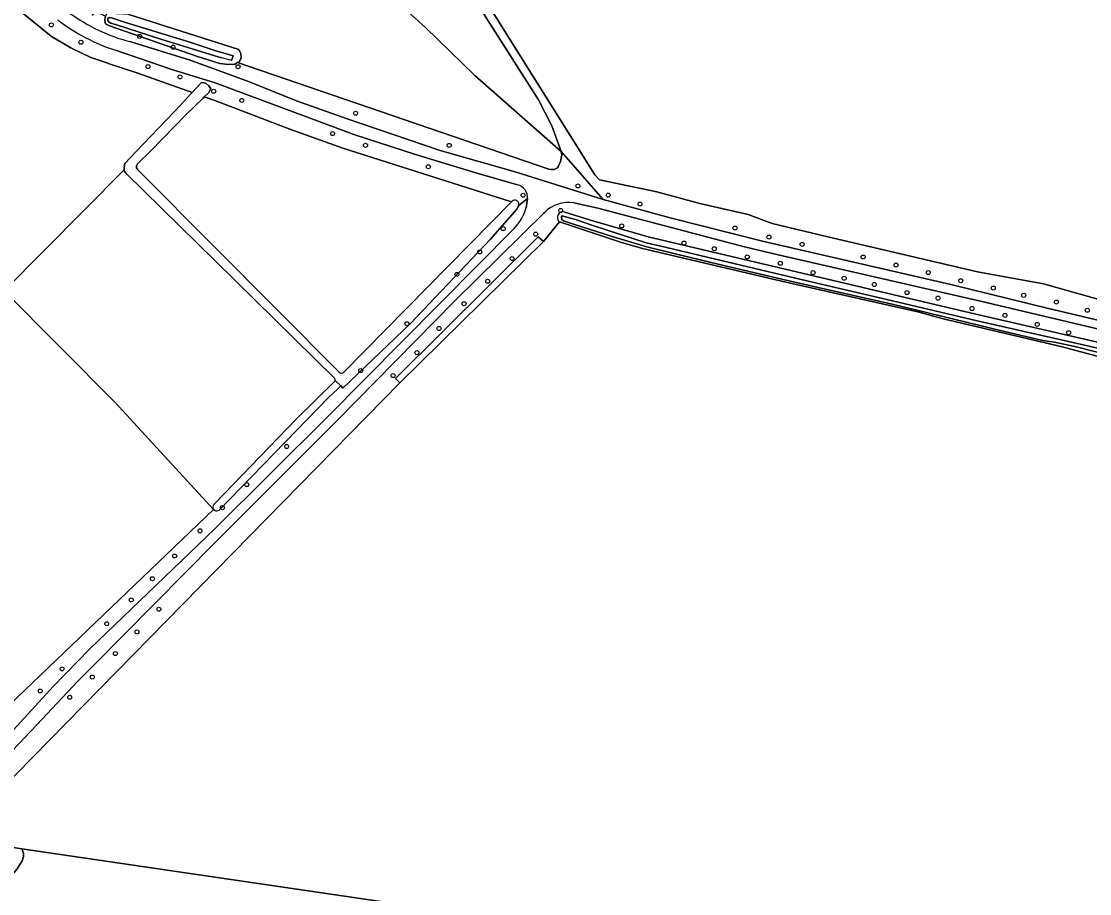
# Model space of a CAD drawing. Extents: x 156141 to 158132, y 385651 to 388333.
# Drawn here: x 156452.9 to 156713.1, y 385983.8 to 386196.1 of the extents above; entities that cross this region are included whole.
import ezdxf

# ---------------------------------------------------------------- set-up
doc = ezdxf.new("R2010")
doc.units = 0
for name, color, linetype in [('IMGEO_Boom', 7, 'Continuous'), ('IMGEO_Bouwland', 7, 'Continuous'), ('IMGEO_Grasland_overig', 7, 'Continuous'), ('IMGEO_Groenvoorziening', 7, 'Continuous'), ('IMGEO_Loofbos', 7, 'Continuous'), ('IMGEO_Oever', 7, 'Continuous'), ('IMGEO_Waterloop', 7, 'Continuous')]:
    doc.layers.add(name, color=color, linetype=linetype)

msp = doc.modelspace()

# ---------------------------------------------------------------- linework, layer by layer
at = {"layer": 'IMGEO_Boom'}
for centre in [(156460.18, 386195.3), (156467.38, 386191.05), (156481.7, 386192.49), (156489.84, 386189.87), (156483.73, 386185.15), (156505.65, 386185.11), (156491.53, 386182.64), (156499.72, 386179.12), (156506.56, 386176.89), (156534.29, 386173.79), (156528.66, 386168.82), (156536.69, 386165.97), (156557.07, 386165.95), (156552, 386160.75), (156588.42, 386156.08), (156575.09, 386153.83), (156595.82, 386153.84), (156603.55, 386151.65), (156584.24, 386150.1), (156599.11, 386146.35), (156570.23, 386145.69), (156578.16, 386144.34), (156626.68, 386145.84), (156614.27, 386142.18), (156634.97, 386143.63), (156643.05, 386141.85), (156564.52, 386140.01), (156621.66, 386140.8), (156629.67, 386138.79), (156657.92, 386138.77), (156572.4, 386138.41), (156637.73, 386137.26), (156665.93, 386136.81), (156558.95, 386134.54), (156645.71, 386134.97), (156653.29, 386133.6), (156673.78, 386135), (156566.47, 386132.86), (156660.63, 386132.09), (156681.69, 386133.01), (156689.62, 386131.23), (156668.61, 386130.11), (156676.16, 386128.76), (156697.02, 386129.45), (156560.69, 386127.41), (156684.43, 386126.24), (156705, 386127.82), (156712.5, 386125.81), (156692.46, 386124.56), (156546.78, 386122.54), (156554.59, 386121.37), (156700.31, 386122.37), (156707.99, 386120.34), (156549.21, 386115.49), (156535.53, 386111.11), (156543.41, 386109.91), (156517.5, 386092.64), (156507.78, 386083.36), (156501.84, 386077.75), (156496.36, 386072.11), (156490.18, 386065.99), (156484.78, 386060.45), (156479.62, 386055.29), (156486.37, 386053.03), (156473.68, 386049.48), (156481.01, 386047.49), (156475.76, 386042.23), (156462.79, 386038.5), (156470.15, 386036.52), (156457.46, 386033.12), (156464.67, 386031.59)]:
    msp.add_circle(centre, 0.489, dxfattribs=at)
at = {"layer": 'IMGEO_Bouwland'}
for points in [[(156474.96, 386346.22), (156592.57, 386158.78), (156593.7, 386157.61), (156607.66, 386154.62), (156618.15, 386151.84), (156629.93, 386149.13), (156635.77, 386146.94), (156649.28, 386143.73), (156685.74, 386135.21), (156701.86, 386132.22), (156719.71, 386127.25)], [(156543.85, 386201.51), (156551.31, 386194.66), (156563.33, 386183.01), (156584.39, 386164.43), (156582.11, 386170.69), (156578.86, 386177.04), (156482.05, 386328.95)], [(156426.84, 386007.68), (156499.69, 386077.28), (156475.72, 386103.35), (156448.7, 386130.56), (156477.88, 386160.04), (156477.91, 386160.57), (156478.1, 386161.52), (156480.64, 386164.27), (156491.9, 386175.99), (156494.05, 386178.42), (156494.46, 386178.85), (156481.27, 386183.57), (156474.28, 386185.84), (156473.9, 386185.97), (156469.82, 386187.39), (156464.88, 386189.67), (156460.21, 386192.46), (156453.32, 386198.1)], [(156717.38, 386114.01), (156706.03, 386116.98), (156677.42, 386123.76), (156671.21, 386125.42), (156639.06, 386132.67), (156604.13, 386140.89), (156598.83, 386142.4), (156583.97, 386147.34), (156580.05, 386142.54), (156545.09, 386108.18), (156435.4, 385996.39)], [(156449.84, 385995.16), (156453.02, 385994.66), (156739.66, 385952.67)]]:
    msp.add_lwpolyline(points, dxfattribs=at)
at = {"layer": 'IMGEO_Grasland_overig'}
for points in [[(156474.33, 386195.09), (156473.4, 386195.52), (156473.18, 386196.4), (156473.29, 386197.21), (156473.36, 386197.38), (156472.05, 386197.95), (156471.21, 386198.32), (156470.86, 386198.54), (156470.13, 386197.54)], [(156479.26, 386191.21), (156494.02, 386186.7), (156500, 386184.55), (156508.2, 386181.51), (156519.92, 386176.79), (156531.95, 386172.51), (156554.88, 386164.71), (156573.16, 386159.53), (156594.56, 386152.81), (156584.39, 386164.43), (156584.51, 386163.66), (156584.19, 386162), (156583.65, 386160.76), (156583.46, 386160.46), (156582.61, 386160.09), (156581.91, 386160.06), (156581.37, 386160.2), (156505.52, 386186.12), (156504.83, 386185.75), (156503.3, 386185.63), (156501.23, 386185.89), (156495.74, 386187.57), (156474.33, 386195.09)], [(156735.28, 386118.9), (156725.09, 386121.04), (156702.77, 386126.32), (156679.31, 386132.07), (156633.39, 386142.61), (156610.91, 386148.33), (156594.56, 386152.81), (156573.16, 386159.53), (156554.88, 386164.71), (156531.95, 386172.51), (156519.92, 386176.79), (156508.2, 386181.51), (156500, 386184.55), (156494.02, 386186.7), (156479.26, 386191.21)], [(156476.01, 386189.03), (156489.5, 386184.46), (156500.05, 386181.18), (156534.07, 386168.54), (156548.88, 386163.76), (156563.59, 386159.27), (156573.75, 386156.38)], [(156576.18, 386152.99), (156575.82, 386150.74)], [(156447.76, 386015.52), (156456.67, 386024.88), (156466.56, 386035.44), (156470.55, 386039.43), (156500, 386069.17), (156529.6, 386098.78), (156558.42, 386128.07), (156580.16, 386149.46), (156580.34, 386149.64)], [(156587.44, 386151.96), (156593.3, 386150.68), (156629.05, 386141.29), (156637.2, 386139.3), (156686.51, 386128.01), (156729.05, 386117.96)], [(156572.93, 386145.75), (156527.41, 386099.88), (156500, 386072.58), (156469.47, 386043.34), (156460.64, 386034.21), (156446.47, 386018.88)], [(156453.02, 385994.66), (156453.38, 385993.66), (156453.35, 385992.86), (156453.1, 385991.79), (156451.84, 385989.81), (156447.5, 385984.59), (156442.62, 385979.29), (156513.92, 385969.9), (156507.15, 385919.95), (156510.46, 385919.45), (156518.36, 385970.32), (156525.86, 385969.15), (156526.39, 385972.7)], [(156866.97, 385940.23), (156872.68, 385934.6), (156873.79, 385935.74), (156874.26, 385935.29), (156874.88, 385935.88), (156869.91, 385941.02), (156868.37, 385942.51), (156867.15, 385943.55), (156865.04, 385945.13), (156863.64, 385946.03), (156861.71, 385947.12), (156859.45, 385948.19), (156855.65, 385949.54), (156852.46, 385950.28), (156850.75, 385950.55), (156847.01, 385950.81), (156823.49, 385951.07), (156739.66, 385952.67), (156453.02, 385994.66)]]:
    msp.add_lwpolyline(points, dxfattribs=at)
for centre, radius, start, end in [((156490.49, 386234.04), 47.28, 232.5208, 252.163), ((156490.41, 386233.33), 43.57, 233.8301, 255.1681), ((156490.41, 386233.33), 43.57, 233.8301, 255.1681), ((156572.83, 386153.15), 3.36, 357.205, 74.03), ((156586.1, 386144.04), 8.04, 80.466, 135.7921), ((156565.03, 386153.65), 11.17, 314.987, 344.8894)]:
    msp.add_arc(centre, radius, start, end, dxfattribs=at)
at = {"layer": 'IMGEO_Groenvoorziening'}
for points in [[(156453.32, 386198.1), (156460.21, 386192.46), (156464.88, 386189.67), (156469.82, 386187.39), (156473.9, 386185.97), (156474.28, 386185.84), (156481.27, 386183.57), (156494.46, 386178.85)], [(156573.75, 386156.38), (156563.59, 386159.27), (156548.88, 386163.76), (156534.07, 386168.54), (156500.05, 386181.18), (156489.5, 386184.46), (156476.01, 386189.03)], [(156494.46, 386178.85), (156496.77, 386181.25), (156497.78, 386181.12), (156498.54, 386180.43), (156499.02, 386179.72), (156498.54, 386178.87), (156497.43, 386177.79), (156500, 386176.87), (156518.3, 386169.88), (156531.19, 386165.32), (156572.27, 386152.25), (156572.4, 386152.38)], [(156574.01, 386151.28), (156576.18, 386152.99)], [(156442.62, 385979.29), (156447.5, 385984.59), (156451.84, 385989.81), (156453.1, 385991.79), (156453.35, 385992.86), (156453.38, 385993.66), (156453.02, 385994.66), (156449.84, 385995.16), (156448.94, 385995.06), (156448.08, 385994.76), (156446.26, 385993.21), (156443.9, 385990.51), (156439.15, 385985.47), (156438.45, 385984.26), (156434.64, 385976.63)]]:
    msp.add_lwpolyline(points, dxfattribs=at)
for centre, radius, start, end in [((156490.49, 386234.04), 47.28, 232.5208, 252.163), ((156572.83, 386153.15), 3.36, 357.205, 74.03), ((156573.06, 386151.62), 1.01, 340.0124, 131.0736)]:
    msp.add_arc(centre, radius, start, end, dxfattribs=at)
at = {"layer": 'IMGEO_Loofbos'}
for points in [[(156719.71, 386127.25), (156701.86, 386132.22), (156685.74, 386135.21), (156649.28, 386143.73), (156635.77, 386146.94), (156629.93, 386149.13), (156618.15, 386151.84), (156607.66, 386154.62), (156593.7, 386157.61), (156592.57, 386158.78), (156474.96, 386346.22)], [(156482.05, 386328.95), (156578.86, 386177.04), (156582.11, 386170.69), (156584.39, 386164.43), (156594.56, 386152.81), (156610.91, 386148.33), (156633.39, 386142.61), (156679.31, 386132.07), (156702.77, 386126.32), (156725.09, 386121.04), (156735.28, 386118.9)], [(156479.02, 386197.82), (156493.54, 386193.16), (156505.87, 386189.33), (156506.3, 386188.24), (156506.38, 386187.31), (156506.03, 386186.4), (156505.52, 386186.12), (156581.37, 386160.2), (156581.91, 386160.06), (156582.61, 386160.09), (156583.46, 386160.46), (156583.65, 386160.76), (156584.19, 386162), (156584.51, 386163.66), (156584.39, 386164.43), (156563.33, 386183.01), (156551.31, 386194.66), (156543.85, 386201.51)], [(156572.27, 386152.25), (156531.19, 386165.32), (156518.3, 386169.88), (156500, 386176.87), (156497.43, 386177.79), (156497.12, 386177.49), (156492.91, 386173.4), (156484.36, 386164.56), (156481.21, 386161.57), (156480.92, 386160.99), (156480.92, 386160.46), (156481.08, 386160.21), (156481.21, 386160.01), (156500, 386141.14), (156530.3, 386110.76)], [(156478.28, 386159.16), (156477.98, 386159.66), (156477.87, 386159.94), (156477.88, 386160.04), (156448.7, 386130.56), (156475.72, 386103.35), (156499.69, 386077.28)], [(156529.13, 386109.31), (156500, 386137.96), (156478.28, 386159.16)], [(156575.82, 386150.74), (156576.18, 386152.99), (156574.01, 386151.28), (156573.78, 386150.92), (156573.56, 386150.4), (156567.02, 386143.05), (156547.72, 386122.64), (156531.21, 386106.83), (156530.69, 386107.42), (156529.88, 386106.6), (156527.79, 386104.64), (156501.05, 386077.18)], [(156531.39, 386110.76), (156572.27, 386152.25)], [(156580.34, 386149.64), (156580.16, 386149.46), (156558.42, 386128.07), (156529.6, 386098.78), (156500, 386069.17), (156470.55, 386039.43), (156466.56, 386035.44), (156456.67, 386024.88), (156447.76, 386015.52), (156440.37, 386008.44), (156435.55, 386004.39), (156434.82, 386003.56), (156434.54, 386002.76), (156434.34, 386001.45), (156434.43, 385998.85), (156435.4, 385996.39), (156545.09, 386108.18)], [(156585.23, 386149.72), (156591.53, 386147.76), (156605.58, 386143.73), (156683.95, 386125.19), (156717.11, 386117.59), (156740.54, 386112.94), (156753.16, 386111.27), (156753.43, 386109.51), (156756.36, 386107.43)], [(156729.05, 386117.96), (156686.51, 386128.01), (156637.2, 386139.3), (156629.05, 386141.29), (156593.3, 386150.68), (156587.44, 386151.96)], [(156545.09, 386108.18), (156544.01, 386109.22), (156578.78, 386143.67), (156580.05, 386142.54), (156583.97, 386147.34)], [(156527.41, 386099.88), (156572.93, 386145.75)], [(156499.77, 386078.54), (156500, 386078.78), (156519.82, 386099.28), (156529.12, 386108.45)], [(156500, 386077.04), (156499.69, 386077.28), (156426.84, 386007.68), (156428.14, 386003.69), (156431.32, 385993.06), (156432.17, 385995.07), (156429.58, 386001.65), (156429.24, 386002.95), (156429.29, 386003.69), (156429.79, 386004.51), (156431.66, 386006.32), (156439.36, 386012.33), (156446.47, 386018.88), (156460.64, 386034.21), (156469.47, 386043.34), (156500, 386072.58), (156527.41, 386099.88)]]:
    msp.add_lwpolyline(points, dxfattribs=at)
for centre, radius, start, end in [((156586.1, 386144.04), 8.04, 80.466, 135.7921), ((156565.03, 386153.65), 11.17, 314.987, 344.8894), ((156584.8, 386148.43), 1.37, 71.6165, 232.6288), ((156530.85, 386111.3), 0.767, 224.948, 315.368), ((156528.7, 386108.88), 0.602, 344.823, 45.4889), ((156528.71, 386108.88), 0.601, 314.3065, 344.7624), ((156500.41, 386077.87), 0.928, 133.8826, 219.1865), ((156500.42, 386077.87), 0.934, 243.4258, 312.2512)]:
    msp.add_arc(centre, radius, start, end, dxfattribs=at)
at = {"layer": 'IMGEO_Oever'}
msp.add_lwpolyline([(156479.02, 386197.82), (156477.61, 386197.89), (156476.06, 386197.95), (156475.89, 386197.97), (156474.52, 386198.16), (156473.59, 386197.95), (156473.36, 386197.38), (156473.29, 386197.21), (156473.18, 386196.4), (156473.4, 386195.52), (156474.33, 386195.09), (156495.74, 386187.57), (156501.23, 386185.89), (156503.3, 386185.63), (156504.83, 386185.75), (156505.52, 386186.12), (156506.03, 386186.4), (156506.38, 386187.31), (156506.3, 386188.24), (156505.87, 386189.33), (156493.54, 386193.16)], close=True, dxfattribs=at)
for points in [[(156475.81, 386195.37), (156474.54, 386195.75), (156473.93, 386196.28), (156473.95, 386196.83), (156474.24, 386197.13), (156474.86, 386197.02), (156476.49, 386196.47), (156477.99, 386195.98), (156493.68, 386191.2), (156500, 386189.07), (156504.46, 386187.73), (156504.06, 386186.63)], [(156501.64, 386187.31), (156500, 386187.8), (156486.87, 386191.78), (156475.81, 386195.37)], [(156583.97, 386147.34), (156598.83, 386142.4), (156604.13, 386140.89), (156639.06, 386132.67), (156671.21, 386125.42), (156677.42, 386123.76), (156706.03, 386116.98), (156717.38, 386114.01), (156742.2, 386109.1), (156747.09, 386108.44), (156753.31, 386107.83), (156753.43, 386109.51), (156753.16, 386111.27), (156740.54, 386112.94), (156717.11, 386117.59), (156683.95, 386125.19), (156605.58, 386143.73), (156591.53, 386147.76), (156585.23, 386149.72)], [(156715.21, 386115.55), (156709.44, 386116.97), (156704.53, 386118.05), (156702.1, 386118.4), (156700.66, 386118.66), (156692.04, 386120.72), (156664.97, 386127.28), (156648.77, 386130.97), (156639.52, 386133.05), (156624.59, 386136.55), (156611.81, 386139.62), (156605.21, 386141.28), (156596.77, 386143.8), (156587.39, 386146.78), (156584.95, 386147.59), (156584.51, 386147.88), (156584.4, 386148.28), (156584.44, 386148.55), (156584.62, 386148.78), (156584.93, 386148.74), (156585.77, 386148.52), (156587.82, 386147.88), (156592.08, 386146.43), (156605.04, 386142.2), (156608.27, 386141.49), (156642.85, 386133.34), (156665.1, 386128.11), (156685.68, 386123.26), (156706.16, 386118.64), (156715.4, 386116.47)]]:
    msp.add_lwpolyline(points, dxfattribs=at)
for centre, radius, start, end in [((156488.68, 386136.97), 51.98, 72.7922, 75.5613), ((156584.8, 386148.43), 1.37, 71.6165, 232.6288)]:
    msp.add_arc(centre, radius, start, end, dxfattribs=at)
at = {"layer": 'IMGEO_Waterloop'}
for points in [[(156477.99, 386195.98), (156476.49, 386196.47), (156474.86, 386197.02), (156474.24, 386197.13), (156473.95, 386196.83), (156473.93, 386196.28), (156474.54, 386195.75), (156475.81, 386195.37), (156486.87, 386191.78), (156500, 386187.8), (156501.64, 386187.31)], [(156504.06, 386186.63), (156504.46, 386187.73), (156500, 386189.07), (156493.68, 386191.2), (156477.99, 386195.98)], [(156530.3, 386110.76), (156500, 386141.14), (156481.21, 386160.01), (156481.08, 386160.21), (156480.92, 386160.46), (156480.92, 386160.99), (156481.21, 386161.57), (156484.36, 386164.56), (156492.91, 386173.4), (156497.12, 386177.49), (156497.43, 386177.79), (156498.54, 386178.87), (156499.02, 386179.72), (156498.54, 386180.43), (156497.78, 386181.12), (156496.77, 386181.25), (156494.46, 386178.85), (156494.05, 386178.42), (156491.9, 386175.99), (156480.64, 386164.27), (156478.1, 386161.52), (156477.91, 386160.57), (156477.88, 386160.04), (156477.87, 386159.94), (156477.98, 386159.66), (156478.28, 386159.16), (156500, 386137.96), (156529.13, 386109.31)], [(156572.4, 386152.38), (156572.27, 386152.25), (156531.39, 386110.76)], [(156529.29, 386108.72), (156530.69, 386107.42), (156531.21, 386106.83), (156547.72, 386122.64), (156567.02, 386143.05), (156573.56, 386150.4), (156573.78, 386150.92), (156574.01, 386151.28)], [(156715.4, 386116.47), (156706.16, 386118.64), (156685.68, 386123.26), (156665.1, 386128.11), (156642.85, 386133.34), (156608.27, 386141.49), (156605.04, 386142.2), (156592.08, 386146.43), (156587.82, 386147.88), (156585.77, 386148.52), (156584.93, 386148.74), (156584.62, 386148.78), (156584.44, 386148.55), (156584.4, 386148.28), (156584.51, 386147.88), (156584.95, 386147.59), (156587.39, 386146.78), (156596.77, 386143.8), (156605.21, 386141.28), (156611.81, 386139.62), (156624.59, 386136.55), (156639.52, 386133.05), (156648.77, 386130.97), (156664.97, 386127.28), (156692.04, 386120.72), (156700.66, 386118.66), (156702.1, 386118.4), (156704.53, 386118.05), (156709.44, 386116.97), (156715.21, 386115.55)], [(156529.12, 386108.45), (156519.82, 386099.28), (156500, 386078.78), (156499.77, 386078.54)], [(156527.79, 386104.64), (156529.88, 386106.6), (156530.69, 386107.42), (156529.29, 386108.72)], [(156501.05, 386077.18), (156527.79, 386104.64)], [(156499.69, 386077.28), (156500, 386077.04)]]:
    msp.add_lwpolyline(points, dxfattribs=at)
msp.add_lwpolyline([(156580.05, 386142.54), (156578.78, 386143.67), (156544.01, 386109.22), (156545.09, 386108.18)], close=True, dxfattribs=at)
for centre, radius, start, end in [((156488.68, 386136.97), 51.98, 72.7922, 75.5613), ((156573.06, 386151.62), 1.01, 340.0124, 131.0736), ((156530.85, 386111.3), 0.767, 224.948, 315.368), ((156528.7, 386108.88), 0.602, 344.823, 45.4889), ((156528.71, 386108.88), 0.601, 314.3065, 344.7624), ((156500.41, 386077.87), 0.928, 133.8826, 219.1865), ((156500.42, 386077.87), 0.934, 243.4258, 312.2512)]:
    msp.add_arc(centre, radius, start, end, dxfattribs=at)

doc.saveas('drawing.dxf')
